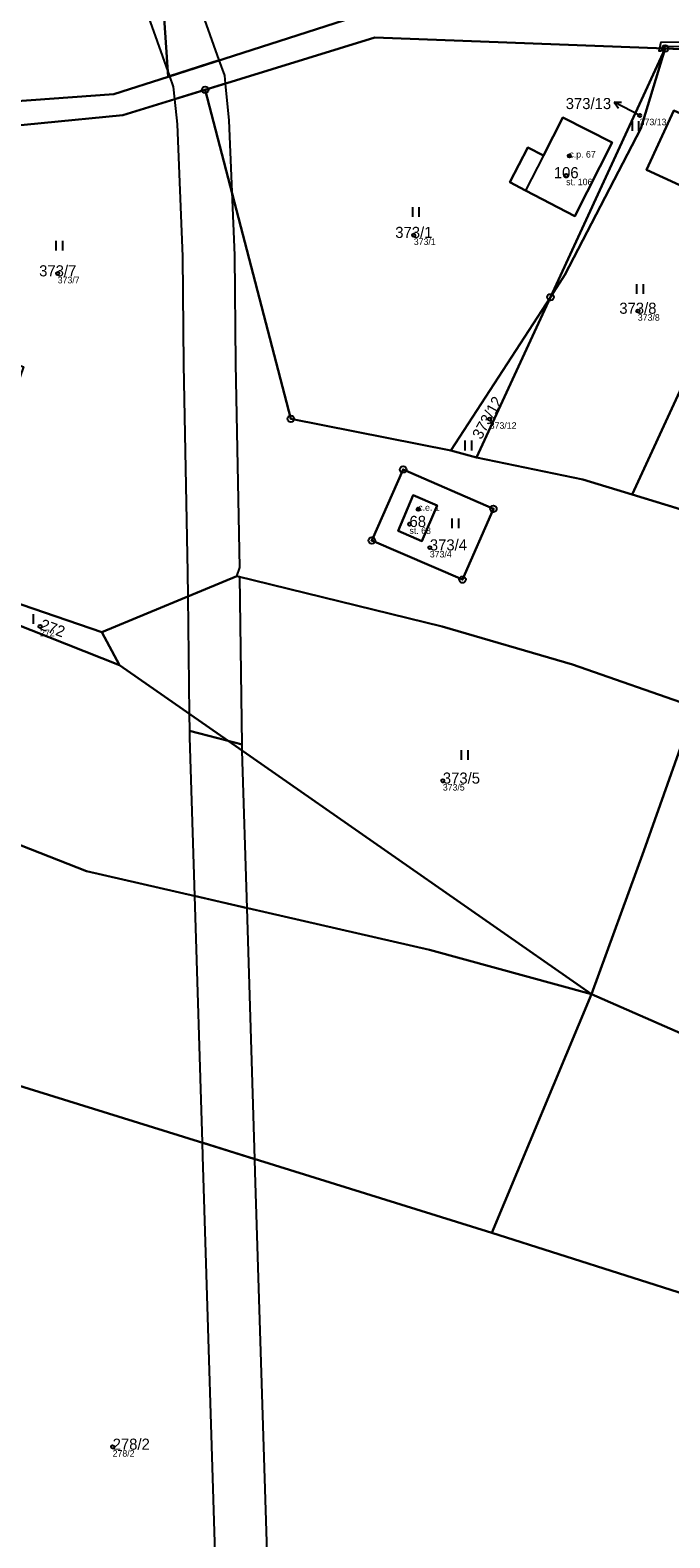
# Model space of a CAD drawing. Extents: x -680203 to -673936, y -1102717 to -1093650.
# Drawn here: x -678243 to -678145.1, y -1095351.1 to -1095120.5 of the extents above; entities that cross this region are included whole.
import ezdxf

# ---------------------------------------------------------------- set-up
doc = ezdxf.new("R2010")
doc.units = 0
for name, color, linetype in [('Definiční body', 7, 'Continuous'), ('Horni', 7, 'Continuous'), ('SOxx01xx_ŽSp_násyp_plocha', 7, 'Continuous'), ('SOxx02xx_Koleje_param další_Popis10', 7, 'Continuous'), ('SOxx02xx_Staničení_Popis10', 7, 'Continuous'), ('SOxxxxxx_Koleje_hlavní_body_Popis10', 7, 'Continuous'), ('SOxxxxxx_Koleje_LN_parametry_Popis10', 7, 'Continuous'), ('SOxxxxxx_Koleje_param další_Popis10', 7, 'Continuous'), ('SOxxxxxx_Osa_bod_P', 7, 'Continuous'), ('SOxxxxxx_Staničení_Popis10', 7, 'Continuous'), ('x_prac', 7, 'Continuous')]:
    doc.layers.add(name, color=color, linetype=linetype)

msp = doc.modelspace()

# ---------------------------------------------------------------- linework, layer by layer
at = {"layer": 'Definiční body'}
for centre in [(-678149.69, -1095133.55), (-678160.44, -1095139.74), (-678160.94, -1095142.72), (-678184.25, -1095151.86), (-678238.74, -1095157.73), (-678149.97, -1095163.45), (-678172.63, -1095179.98), (-678183.57, -1095193.77), (-678184.91, -1095196.06), (-678181.8, -1095199.66), (-678241.44, -1095211.71), (-678179.81, -1095235.32), (-678230.33, -1095337.21)]:
    msp.add_circle(centre, 0.25, dxfattribs=at)
at = {"layer": 'Horni'}
for points in [[(-678144.48, -1095132.76), (-678148.67, -1095141.85), (-678136.58, -1095147.42), (-678132.39, -1095138.33), (-678136.79, -1095136.3), (-678139.73, -1095134.95)], [(-678153.91, -1095137.7), (-678161.46, -1095133.85), (-678164.42, -1095139.68), (-678167.14, -1095145.03), (-678159.63, -1095148.96)], [(-678183, -1095198.64), (-678180.69, -1095193.2), (-678184.33, -1095191.63), (-678186.62, -1095197.09)]]:
    msp.add_lwpolyline(points, close=True, dxfattribs=at)
at = {"layer": 'SOxx01xx_ŽSp_násyp_plocha'}
for points in [[(-678484.01, -1095104.5), (-678408.27, -1095115.61), (-678347.21, -1095128.44), (-678277.26, -1095133.69), (-678230.17, -1095130.3), (-678221.84, -1095127.62), (-678228.87, -1095023.95), (-678275.65, -1094990.21), (-678372.77, -1094931.32), (-678401.64, -1094909.48), (-678463.46, -1094899.84)], [(-678124.66, -1095119.2), (-678190.58, -1095117.57), (-678221.84, -1095127.62), (-678230.17, -1095130.3), (-678277.26, -1095133.69), (-678347.21, -1095128.44), (-678408.27, -1095115.61), (-678484.01, -1095104.5)], [(-678485.32, -1095108.31), (-678409.69, -1095119.31), (-678391.71, -1095123.04), (-678346.67, -1095132.38), (-678284.11, -1095138.01), (-678278.8, -1095138.4), (-678228.79, -1095133.49), (-678216.19, -1095129.62), (-678190.21, -1095121.64), (-678145.79, -1095123.3), (-678119.82, -1095124.31)], [(-678127.69, -1095198.62), (-678150.85, -1095191.53), (-678158.38, -1095189.23), (-678174.66, -1095185.85), (-678178.57, -1095184.8), (-678203.06, -1095179.95), (-678216.19, -1095129.62), (-678228.79, -1095133.49), (-678278.8, -1095138.4), (-678284.11, -1095138.01), (-678290.69, -1095155.17), (-678283.1, -1095156.41), (-678243.95, -1095171.97), (-678245.47, -1095176.29), (-678276.88, -1095188.04), (-678292.49, -1095183.67), (-678292.29, -1095185.42), (-678291.74, -1095192.89), (-678288.23, -1095193.31), (-678231.97, -1095212.56), (-678211.32, -1095204), (-678179.89, -1095211.73), (-678159.99, -1095217.53), (-678141.27, -1095224.04)]]:
    msp.add_lwpolyline(points, dxfattribs=at)
for points in [[(-678130.76, -1095118.23), (-678155.93, -1095116.5), (-678177.22, -1095116.63), (-678195.67, -1095075.29), (-678213.09, -1095036.26), (-678228.87, -1095023.95), (-678221.84, -1095127.62), (-678190.58, -1095117.57), (-678124.66, -1095119.2), (-678131.52, -1095111.92)], [(-678203.06, -1095179.95), (-678178.57, -1095184.8), (-678163.35, -1095161.36), (-678145.79, -1095123.3), (-678190.21, -1095121.64), (-678216.19, -1095129.62)], [(-678145.79, -1095123.3), (-678149.5, -1095135.52), (-678161.13, -1095157.93), (-678163.35, -1095161.36), (-678174.66, -1095185.85), (-678158.38, -1095189.23), (-678150.85, -1095191.53), (-678119.82, -1095124.31)], [(-678145.79, -1095123.3), (-678163.35, -1095161.36), (-678161.13, -1095157.93), (-678149.5, -1095135.52)], [(-678098.24, -1095134.84), (-678119.82, -1095124.31), (-678150.85, -1095191.53), (-678127.69, -1095198.62)], [(-678136.58, -1095147.42), (-678148.67, -1095141.85), (-678144.48, -1095132.76), (-678139.73, -1095134.95), (-678139.1, -1095133.58), (-678136.16, -1095134.93), (-678136.79, -1095136.3), (-678132.39, -1095138.33)], [(-678136.58, -1095147.42), (-678132.39, -1095138.33), (-678136.79, -1095136.3), (-678136.16, -1095134.93), (-678139.1, -1095133.58), (-678139.73, -1095134.95), (-678144.48, -1095132.76), (-678148.67, -1095141.85)], [(-678159.63, -1095148.96), (-678153.91, -1095137.7), (-678161.46, -1095133.85), (-678164.42, -1095139.68), (-678166.83, -1095138.44), (-678169.54, -1095143.76), (-678167.14, -1095145.03)], [(-678159.63, -1095148.96), (-678167.14, -1095145.03), (-678169.54, -1095143.76), (-678166.83, -1095138.44), (-678164.42, -1095139.68), (-678161.46, -1095133.85), (-678153.91, -1095137.7)], [(-678163.35, -1095161.36), (-678178.57, -1095184.8), (-678174.66, -1095185.85)], [(-678229.27, -1095217.64), (-678291.74, -1095192.89), (-678306.86, -1095186.35), (-678319.99, -1095182.89), (-678346.46, -1095176.46), (-678371.43, -1095172.06), (-678396.03, -1095171.69), (-678396.38, -1095196.38), (-678389.2, -1095204.23), (-678338.45, -1095212.96), (-678291.77, -1095226.61), (-678234.33, -1095249.14), (-678181.86, -1095261.19), (-678157.07, -1095267.97), (-678212.66, -1095229.22)], [(-678172.08, -1095193.71), (-678185.88, -1095187.68), (-678190.68, -1095198.57), (-678176.8, -1095204.55)], [(-678172.08, -1095193.71), (-678176.8, -1095204.55), (-678190.68, -1095198.57), (-678185.88, -1095187.68)], [(-678291.74, -1095192.89), (-678229.27, -1095217.64), (-678231.97, -1095212.56), (-678288.23, -1095193.31)], [(-678186.62, -1095197.09), (-678183, -1095198.64), (-678180.69, -1095193.2), (-678184.33, -1095191.63)], [(-678186.62, -1095197.09), (-678184.33, -1095191.63), (-678180.69, -1095193.2), (-678183, -1095198.64)], [(-678359.55, -1095247.15), (-678294.18, -1095266.6), (-678224.91, -1095288.09), (-678172.31, -1095304.45), (-678157.07, -1095267.97), (-678181.86, -1095261.19), (-678234.33, -1095249.14), (-678291.77, -1095226.61), (-678338.45, -1095212.96), (-678389.2, -1095204.23), (-678389.93, -1095213.21), (-678395.11, -1095224.41), (-678397.82, -1095241.07), (-678385.65, -1095242.57)], [(-678179.89, -1095211.73), (-678211.32, -1095204), (-678231.97, -1095212.56), (-678229.27, -1095217.64), (-678212.66, -1095229.22), (-678157.07, -1095267.97), (-678149.08, -1095246.01), (-678141.27, -1095224.04), (-678159.99, -1095217.53)], [(-678052.84, -1095311.16), (-678047.47, -1095299.16), (-678063.63, -1095292.93), (-678075.29, -1095288.44), (-678076.91, -1095287.82), (-678132.68, -1095263.9), (-678119.4, -1095232.81), (-678137.52, -1095225.54), (-678141.27, -1095224.04), (-678149.08, -1095246.01), (-678157.07, -1095267.97), (-678137.64, -1095276.45)], [(-678392.64, -1095325.12), (-678356.1, -1095346.21), (-678307.6, -1095366.35), (-678229.53, -1095402.59), (-678219.86, -1095384.73), (-678195.81, -1095395.61), (-678123.51, -1095429.9), (-678107.62, -1095435), (-678072.43, -1095368.08), (-678063.2, -1095345.13), (-678062.39, -1095342.47), (-678100.56, -1095327.29), (-678172.31, -1095304.45), (-678224.91, -1095288.09), (-678294.18, -1095266.6), (-678359.55, -1095247.15), (-678385.65, -1095242.57), (-678393.51, -1095291.58)], [(-678062.39, -1095342.47), (-678052.84, -1095311.16), (-678137.64, -1095276.45), (-678157.07, -1095267.97), (-678172.31, -1095304.45), (-678100.56, -1095327.29)]]:
    msp.add_lwpolyline(points, close=True, dxfattribs=at)
at = {"layer": 'SOxx02xx_Koleje_param další_Popis10'}
for centre, radius in [((-678145.79, -1095123.3), 0.5), ((-678145.79, -1095123.3), 0.0303), ((-678216.19, -1095129.62), 0.5), ((-678216.19, -1095129.62), 0.0303), ((-678163.35, -1095161.36), 0.5), ((-678163.35, -1095161.36), 0.0303), ((-678203.06, -1095179.95), 0.5), ((-678203.06, -1095179.95), 0.0303), ((-678185.88, -1095187.68), 0.5), ((-678185.88, -1095187.68), 0.0303), ((-678172.08, -1095193.71), 0.5), ((-678172.08, -1095193.71), 0.0303), ((-678190.68, -1095198.57), 0.5), ((-678190.68, -1095198.57), 0.0303), ((-678176.8, -1095204.55), 0.5), ((-678176.8, -1095204.55), 0.0303)]:
    msp.add_circle(centre, radius, dxfattribs=at)
at = {"layer": 'SOxx02xx_Staničení_Popis10'}
for p, q in [((-678150.92, -1095132.91), (-678153.57, -1095131.5)), ((-678153.57, -1095131.5), (-678152.45, -1095131.53)), ((-678153.57, -1095131.5), (-678152.92, -1095132.41)), ((-678149.69, -1095133.55), (-678150.92, -1095132.91))]:
    msp.add_line(p, q, dxfattribs=at)
at = {"layer": 'SOxxxxxx_Koleje_hlavní_body_Popis10'}
for p, q in [((-678150.81, -1095135.91), (-678150.81, -1095134.41)), ((-678149.81, -1095135.91), (-678149.81, -1095134.41)), ((-678184.42, -1095149.05), (-678184.42, -1095147.55)), ((-678183.42, -1095149.05), (-678183.42, -1095147.55)), ((-678238.97, -1095154.22), (-678238.97, -1095152.72)), ((-678237.97, -1095154.22), (-678237.97, -1095152.72)), ((-678150.13, -1095160.84), (-678150.13, -1095159.34)), ((-678149.13, -1095160.84), (-678149.13, -1095159.34)), ((-678176.38, -1095184.78), (-678176.38, -1095183.28)), ((-678175.38, -1095184.78), (-678175.38, -1095183.28)), ((-678178.37, -1095196.69), (-678178.37, -1095195.19)), ((-678177.37, -1095196.69), (-678177.37, -1095195.19)), ((-678242.46, -1095211.33), (-678242.46, -1095209.83)), ((-678176.94, -1095232.11), (-678176.94, -1095230.61)), ((-678175.94, -1095232.11), (-678175.94, -1095230.61))]:
    msp.add_line(p, q, dxfattribs=at)
at = {"layer": 'SOxxxxxx_Koleje_LN_parametry_Popis10'}
for points in [[(-678252.15, -1095017.23), (-678257, -1095003.66), (-678268.46, -1094995.39), (-678259.69, -1095019.91), (-678238.88, -1095079.06), (-678221.63, -1095127.55), (-678214.01, -1095125.1), (-678231.34, -1095076.4)], [(-678146.45, -1095122.33), (-678146.68, -1095123.27), (-678146.17, -1095123.29), (-678146.01, -1095122.93), (-678141.03, -1095122.99), (-678134.99, -1095123.4), (-678134.21, -1095118.96), (-678134.04, -1095118), (-678134.64, -1095117.96), (-678134.82, -1095118.95), (-678135.49, -1095122.76), (-678141.01, -1095122.39)], [(-678146.35, -1095123.68), (-678146.17, -1095123.29), (-678146.68, -1095123.27), (-678146.78, -1095123.67)], [(-678214.01, -1095125.1), (-678221.63, -1095127.55), (-678221.05, -1095129.18), (-678220.86, -1095131.06), (-678213.06, -1095128.66), (-678213.19, -1095127.41)], [(-678213.06, -1095128.66), (-678220.86, -1095131.06), (-678220.47, -1095134.9), (-678219.65, -1095155.12), (-678219.47, -1095171.67), (-678218.86, -1095203.4), (-678218.82, -1095207.11), (-678211.32, -1095204), (-678210.87, -1095202.69), (-678211.47, -1095171.55), (-678211.65, -1095154.92), (-678212.49, -1095134.34)], [(-678210.53, -1095229.78), (-678210.85, -1095204.12), (-678211.32, -1095204), (-678218.82, -1095207.11), (-678218.61, -1095225.07), (-678218.58, -1095227.66), (-678212.66, -1095229.22)], [(-678210.53, -1095229.78), (-678218.58, -1095227.66), (-678218.57, -1095228.69), (-678217.82, -1095252.93), (-678209.75, -1095254.78), (-678210.5, -1095230.73)], [(-678209.75, -1095254.78), (-678217.82, -1095252.93), (-678216.65, -1095290.66), (-678208.56, -1095293.18)], [(-678208.56, -1095293.18), (-678216.65, -1095290.66), (-678216.59, -1095292.71), (-678214.39, -1095363.29), (-678213.66, -1095387.54), (-678205.55, -1095391.21), (-678206.39, -1095363.05), (-678208.5, -1095295.17)]]:
    msp.add_lwpolyline(points, close=True, dxfattribs=at)
at = {"layer": 'SOxxxxxx_Koleje_param další_Popis10'}
for centre in [(-678160.45, -1095139.74), (-678183.58, -1095193.77)]:
    msp.add_circle(centre, 0.175, dxfattribs=at)
at = {"layer": 'SOxxxxxx_Staničení_Popis10'}
msp.add_line((-678164.42, -1095139.68), (-678167.14, -1095145.03), dxfattribs=at)
at = {"layer": 'x_prac'}
for p, q in [((-678221.84, -1095127.62), (-678228.87, -1095023.95)), ((-678163.35, -1095161.36), (-678145.79, -1095123.3)), ((-678150.85, -1095191.53), (-678119.82, -1095124.31)), ((-678145.79, -1095123.3), (-678119.82, -1095124.31)), ((-678178.57, -1095184.8), (-678163.35, -1095161.36)), ((-678163.35, -1095161.36), (-678174.66, -1095185.85)), ((-678174.66, -1095185.85), (-678178.57, -1095184.8)), ((-678291.74, -1095192.89), (-678229.27, -1095217.64)), ((-678127.69, -1095198.62), (-678150.85, -1095191.53)), ((-678229.27, -1095217.64), (-678231.97, -1095212.56)), ((-678172.31, -1095304.45), (-678157.07, -1095267.97))]:
    msp.add_line(p, q, dxfattribs=at)
for points in [[(-678719.25, -1095066.42), (-678667.75, -1095085.68), (-678618.74, -1095089.61), (-678589.26, -1095085.1), (-678568.42, -1095083.74), (-678525.79, -1095083.64), (-678484.01, -1095104.5), (-678408.27, -1095115.61), (-678347.21, -1095128.44), (-678277.26, -1095133.69), (-678230.17, -1095130.3), (-678221.84, -1095127.62)], [(-678221.84, -1095127.62), (-678190.58, -1095117.57), (-678124.66, -1095119.2)], [(-678145.79, -1095123.3), (-678190.21, -1095121.64), (-678216.19, -1095129.62)], [(-678145.79, -1095123.3), (-678149.5, -1095135.52), (-678161.13, -1095157.93), (-678163.35, -1095161.36)], [(-678284.11, -1095138.01), (-678278.8, -1095138.4), (-678228.79, -1095133.49), (-678216.19, -1095129.62)], [(-678216.19, -1095129.62), (-678203.06, -1095179.95), (-678178.57, -1095184.8)], [(-678136.58, -1095147.42), (-678148.67, -1095141.85), (-678144.48, -1095132.76), (-678139.73, -1095134.95), (-678139.1, -1095133.58), (-678136.16, -1095134.93), (-678136.79, -1095136.3), (-678132.39, -1095138.33), (-678136.58, -1095147.42)], [(-678159.63, -1095148.96), (-678167.14, -1095145.03), (-678169.54, -1095143.76), (-678166.83, -1095138.44), (-678164.42, -1095139.68), (-678161.46, -1095133.85), (-678153.91, -1095137.7), (-678159.63, -1095148.96)], [(-678150.85, -1095191.53), (-678158.38, -1095189.23), (-678174.66, -1095185.85)], [(-678172.08, -1095193.71), (-678176.8, -1095204.55), (-678190.68, -1095198.57), (-678185.88, -1095187.68), (-678172.08, -1095193.71)], [(-678231.97, -1095212.56), (-678288.23, -1095193.31), (-678291.74, -1095192.89)], [(-678186.62, -1095197.09), (-678183, -1095198.64), (-678180.69, -1095193.2), (-678184.33, -1095191.63), (-678186.62, -1095197.09)], [(-678157.07, -1095267.97), (-678181.86, -1095261.19), (-678234.33, -1095249.14), (-678291.77, -1095226.61), (-678338.45, -1095212.96), (-678389.2, -1095204.23)], [(-678141.27, -1095224.04), (-678159.99, -1095217.53), (-678179.89, -1095211.73), (-678211.32, -1095204), (-678231.97, -1095212.56)], [(-678157.07, -1095267.97), (-678212.66, -1095229.22), (-678229.27, -1095217.64)], [(-678141.27, -1095224.04), (-678149.08, -1095246.01), (-678157.07, -1095267.97)], [(-678385.65, -1095242.57), (-678359.55, -1095247.15), (-678294.18, -1095266.6), (-678224.91, -1095288.09), (-678172.31, -1095304.45)], [(-678157.07, -1095267.97), (-678137.64, -1095276.45), (-678052.84, -1095311.16)], [(-678172.31, -1095304.45), (-678100.56, -1095327.29), (-678062.39, -1095342.47)]]:
    msp.add_lwpolyline(points, dxfattribs=at)

# ---------------------------------------------------------------- texts
at = {"layer": 'Definiční body'}
for s, p in [('373/13', (-678149.69, -1095135.04)), ('c.p. 67', (-678160.44, -1095139.99)), ('st. 106', (-678160.94, -1095144.21)), ('373/1', (-678184.25, -1095153.35)), ('373/7', (-678238.74, -1095159.22)), ('373/8', (-678149.97, -1095164.94)), ('373/12', (-678172.63, -1095181.47)), ('c.e. 1', (-678183.57, -1095194.02)), ('st. 68', (-678184.91, -1095197.55)), ('373/4', (-678181.8, -1095201.15)), ('272', (-678241.44, -1095213.2)), ('373/5', (-678179.81, -1095236.81)), ('278/2', (-678230.33, -1095338.7))]:
    msp.add_text(s, height=1, dxfattribs=at).set_placement(p)
at = {"layer": 'SOxxxxxx_Osa_bod_P'}
for s, p in [('373/13', (-678161.01, -1095132.57)), ('106', (-678162.83, -1095143.15)), ('373/1', (-678187.09, -1095152.28)), ('373/7', (-678241.58, -1095158.16)), ('373/8', (-678152.81, -1095163.88)), ('68', (-678184.91, -1095196.49)), ('373/4', (-678181.8, -1095200.08)), ('373/5', (-678179.81, -1095235.75)), ('278/2', (-678230.33, -1095337.64))]:
    msp.add_text(s, height=1.7, dxfattribs=at).set_placement(p)
for s, rotation, p in [('373/12', 61, (-678173.94, -1095183.22)), ('272', 340, (-678241.58, -1095212.11))]:
    msp.add_text(s, height=1.7, rotation=rotation, dxfattribs=at).set_placement(p)

doc.saveas('drawing.dxf')
